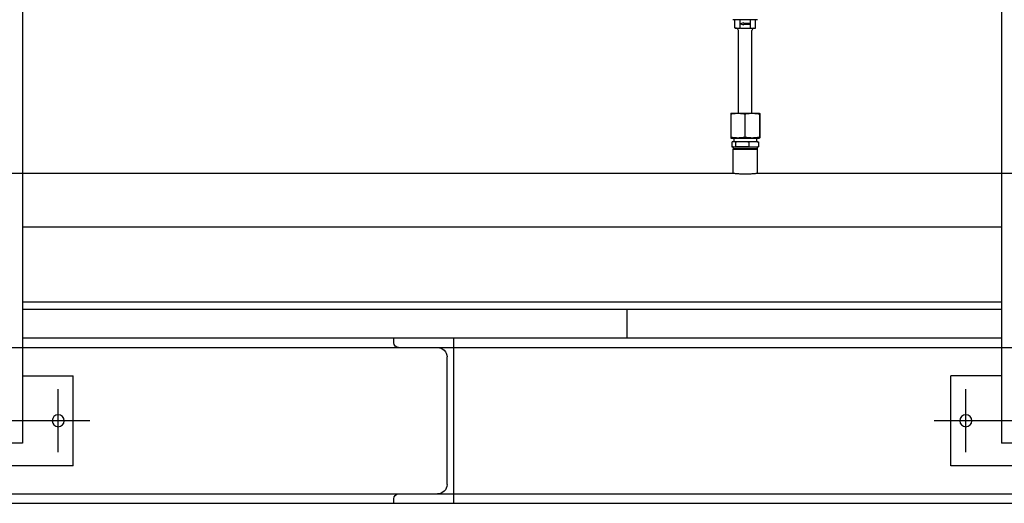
# Model space of a CAD drawing. Extents: x -89225 to 110569, y 13360 to 87647.
# Tile 447 of 478: x 102084 to 103395, y 67076 to 67721. Entities that reach past the tile are written whole.
import ezdxf

# ---------------------------------------------------------------- set-up
doc = ezdxf.new("R2010")
doc.units = 0
doc.layers.add('Iv-Lines 035', color=4, linetype='Continuous')

# ---------------------------------------------------------------- blocks, each defined once
blk = doc.blocks.new('Bordes been 1 ZAZ')
for p, q in [((1235664.5, -981737.1), (1235664.5, -983015.1)), ((1236967.8, -981737.1), (1236967.8, -983015.1)), ((1235664.5, -982727.1), (1236967.8, -982727.1)), ((1235664.5, -982827.1), (1236967.8, -982827.1)), ((1235664.5, -982837.1, 1600), (1236967.8, -982837.1, 1600)), ((1236162.7, -982875.1, 1600), (1236162.7, -982837.1, 1600)), ((1235664.5, -982875.1, 1600), (1236967.8, -982875.1, 1600)), ((1236393.7, -983095.1, 3200), (1236393.7, -982875.1, 3200)), ((1236473.7, -982881.1, 3200), (1236473.7, -982875.1, 3200)), ((1238455.2, -982887.6, 1600), (1230222.2, -982887.6, 1600)), ((1236467.2, -982887.6, 3200), (1236415.2, -982887.6, 3200)), ((1236402.7, -983070.1, 3200), (1236402.7, -982900.1, 3200)), ((1235664.5, -982925.1), (1235732, -982925.1)), ((1235732, -983045.1), (1235732, -982925.1)), ((1236900.3, -983045.1), (1236900.3, -982925.1)), ((1236967.8, -982925.1), (1236900.3, -982925.1)), ((1235712, -983027.1), (1235712, -982943.2)), ((1236920.3, -983027.1), (1236920.3, -982943.2)), ((1235560, -982985.1), (1235754, -982985.1)), ((1236878.3, -982985.1), (1237072.3, -982985.1)), ((1235649.5, -983015.1), (1235664.5, -983015.1)), ((1236967.8, -983015.1), (1236982.8, -983015.1)), ((1235582, -983045.1), (1235732, -983045.1)), ((1236900.3, -983045.1), (1237050.3, -983045.1)), ((1238455.2, -983082.6, 1600), (1230222.2, -983082.6, 1600)), ((1236467.2, -983082.6, 3200), (1236415.2, -983082.6, 3200)), ((1237583, -983095.1, 1600), (1231272.2, -983095.1, 1600)), ((1236473.7, -983095.1, 3200), (1236473.7, -983089.1, 3200))]:
    blk.add_line(p, q)
for centre in [(1235712, -982985.1), (1236920.3, -982985.1)]:
    blk.add_circle(centre, 8)
for centre, radius, start, end in [((1236415.2, -982900.1, 3200), 12.5, 90, 180), ((1236467.2, -982881.1, 3200), 6.5, 270, 0), ((1236415.2, -983070.1, 3200), 12.5, 180, 270), ((1236467.2, -983089.1, 3200), 6.5, 0, 90)]:
    blk.add_arc(centre, radius, start, end)
blk = doc.blocks.new('Beuchtingstank doorsnede')
for p, q in [((1215847.4, -937682.8), (1215814.7, -937682.8)), ((1215817.2, -937693.8), (1215817.2, -937682.8)), ((1215824.1, -937693.8), (1215824.1, -937682.8)), ((1215829.3, -937686.9), (1215824.3, -937688.3)), ((1215824.3, -937688.3), (1215829.3, -937689.6)), ((1215829.3, -937687.8), (1215829.3, -937686.9)), ((1215837.8, -937687.8), (1215829.3, -937687.8)), ((1215829.3, -937689.6), (1215829.3, -937688.8)), ((1215829.3, -937688.8), (1215837.8, -937688.8)), ((1215837.8, -937688.8), (1215837.8, -937687.8)), ((1215838, -937693.8), (1215838, -937682.8)), ((1215844.9, -937693.8), (1215844.9, -937682.8)), ((1215819.6, -937694.2), (1215817.2, -937693.8)), ((1215822, -937807.4), (1215822, -937697.2)), ((1215840, -937807.4), (1215840, -937697.2)), ((1215842.5, -937694.2), (1215844.9, -937693.8)), ((1215811.8, -937808.2), (1215811.8, -937839.6)), ((1215812, -937807.4), (1215821.2, -937807.4)), ((1215812, -937807.4), (1215812, -937807.4)), ((1215821.2, -937807.4), (1215840.2, -937807.4)), ((1215830.6, -937808.2), (1215830.6, -937839.6)), ((1215840.2, -937807.4), (1215850, -937807.4)), ((1215849.8, -937808.2), (1215849.8, -937839.6)), ((1215850, -937807.4), (1215850, -937807.4)), ((1215850, -937807.4), (1215850.1, -937807.4)), ((1215850.3, -937808.2), (1215850.3, -937839.6)), ((1215812, -937840.4), (1215821.2, -937840.4)), ((1215812, -937840.4), (1215812, -937840.4)), ((1215813.2, -937845.8), (1215813.2, -937851.9)), ((1215815, -937845.4), (1215814.5, -937845.5)), ((1215815.6, -937845.4), (1215815, -937845.4)), ((1215826.9, -937845.4), (1215815.6, -937845.4)), ((1215816, -937840.4), (1215816, -937845.4)), ((1215818, -937845.8), (1215818, -937851.9)), ((1215821.2, -937840.4), (1215840.2, -937840.4)), ((1215842.4, -937845.4), (1215826.9, -937845.4)), ((1215835.8, -937845.8), (1215835.8, -937851.9)), ((1215840.2, -937840.4), (1215850, -937840.4)), ((1215847, -937845.4), (1215842.4, -937845.4)), ((1215846, -937840.4), (1215846, -937845.4)), ((1215847, -937845.4), (1215847.6, -937845.5)), ((1215848.9, -937845.8), (1215848.9, -937851.9)), ((1215850, -937840.4), (1215850, -937840.4)), ((1215850, -937840.4), (1215850.1, -937840.4)), ((1215815, -937852.3), (1215814.5, -937852.2)), ((1215814.8, -937855.4), (1215847.3, -937855.4)), ((1215814.8, -937887.2), (1215814.8, -937855.4)), ((1215815, -937852.3), (1215815.6, -937852.3)), ((1215815, -937852.3), (1215815, -937855)), ((1215847, -937855), (1215815, -937855)), ((1215816.6, -937855.4), (1215815, -937855)), ((1215815.6, -937852.3), (1215826.9, -937852.3)), ((1215826.9, -937852.3), (1215842.4, -937852.3)), ((1215842.4, -937852.3), (1215847, -937852.3)), ((1215845.4, -937855.4), (1215847, -937855)), ((1215847, -937852.3), (1215847.6, -937852.2)), ((1215847, -937852.3), (1215847, -937855)), ((1215847.3, -937887.2), (1215847.3, -937855.4)), ((1214357, -937887.2), (1215814.7, -937887.2)), ((1215847.4, -937887.2), (1220048, -937887.2))]:
    blk.add_line(p, q)
for centre, start, end in [((1215819, -937697.2), 0, 80), ((1215843, -937697.2), 100, 180)]:
    blk.add_arc(centre, 3, start, end)
for points, weights in [([(1215817.2, -937693.8), (1215820.7, -937694.4), (1215824.1, -937693.8)], [3.63760455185, 4.20034393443, 3.63760455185]), ([(1215824.1, -937693.8), (1215831, -937694.4), (1215838, -937693.8)], [3.63760455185, 4.20034393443, 3.63760455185]), ([(1215838, -937693.8), (1215841.4, -937694.4), (1215844.9, -937693.8)], [3.63760455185, 4.20034393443, 3.63760455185]), ([(1215812, -937807.4), (1215811.9, -937807.4), (1215811.8, -937808.2)], [1.00319395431, 1.04187230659, 1.01001874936]), ([(1215811.8, -937808.2), (1215816.8, -937807.4), (1215821.2, -937807.4)], [1.01001874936, 1.04314139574, 1]), ([(1215821.2, -937807.4), (1215825.6, -937807.4), (1215830.6, -937808.2)], [1, 1.04314139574, 1.01001874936]), ([(1215830.6, -937808.2), (1215835.7, -937807.4), (1215840.2, -937807.4)], [1.01001874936, 1.04314139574, 1]), ([(1215840.2, -937807.4), (1215844.7, -937807.4), (1215849.8, -937808.2)], [1, 1.04314139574, 1.01001874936]), ([(1215849.8, -937808.2), (1215849.9, -937807.4), (1215850, -937807.4)], [1.01001874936, 1.04314139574, 1]), ([(1215850, -937807.4), (1215850.2, -937807.4), (1215850.3, -937808.2)], [1, 1.04314139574, 1.01001874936]), ([(1215811.8, -937839.6), (1215811.9, -937840.4), (1215812, -937840.4)], [1.01001874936, 1.04187230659, 1.00319395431]), ([(1215821.2, -937840.4), (1215816.8, -937840.4), (1215811.8, -937839.6)], [1, 1.04314139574, 1.01001874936]), ([(1215815.6, -937845.4), (1215814.5, -937845.4), (1215813.2, -937845.8)], [2.40009769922, 2.40009769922, 2.22777843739]), ([(1215818, -937845.8), (1215816.7, -937845.4), (1215815.6, -937845.4)], [2.22777843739, 2.40009769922, 2.40009769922]), ([(1215826.9, -937845.4), (1215822.8, -937845.4), (1215818, -937845.8)], [2.40009801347, 2.40009801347, 2.22777872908]), ([(1215830.6, -937839.6), (1215825.6, -937840.4), (1215821.2, -937840.4)], [1.01001874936, 1.04314139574, 1]), ([(1215835.8, -937845.8), (1215831.1, -937845.4), (1215826.9, -937845.4)], [2.22777872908, 2.40009801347, 2.40009801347]), ([(1215840.2, -937840.4), (1215835.7, -937840.4), (1215830.6, -937839.6)], [1, 1.04314139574, 1.01001874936]), ([(1215842.4, -937845.4), (1215839.3, -937845.4), (1215835.8, -937845.8)], [2.40009769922, 2.40009769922, 2.22777843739]), ([(1215849.8, -937839.6), (1215844.7, -937840.4), (1215840.2, -937840.4)], [1.01001874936, 1.04314139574, 1]), ([(1215848.9, -937845.8), (1215845.4, -937845.4), (1215842.4, -937845.4)], [2.22777843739, 2.40009769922, 2.40009769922]), ([(1215847.6, -937845.5), (1215848.2, -937845.6), (1215848.9, -937845.8)], [2.35840877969, 2.315340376, 2.22777843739]), ([(1215850, -937840.4), (1215849.9, -937840.4), (1215849.8, -937839.6)], [1, 1.04314139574, 1.01001874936]), ([(1215850.3, -937839.6), (1215850.2, -937840.4), (1215850, -937840.4)], [1.01001874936, 1.04314139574, 1]), ([(1215813.2, -937851.9), (1215814.5, -937852.3), (1215815.6, -937852.3)], [2.22777843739, 2.40009769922, 2.40009769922]), ([(1215815.6, -937852.3), (1215816.7, -937852.3), (1215818, -937851.9)], [2.40009769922, 2.40009769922, 2.22777843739]), ([(1215826.9, -937852.3), (1215822.8, -937852.3), (1215818, -937851.9)], [2.40009769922, 2.40009769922, 2.22777843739]), ([(1215835.8, -937851.9), (1215831.1, -937852.3), (1215826.9, -937852.3)], [2.22777843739, 2.40009769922, 2.40009769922]), ([(1215835.8, -937851.9), (1215839.3, -937852.3), (1215842.4, -937852.3)], [2.22777843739, 2.40009769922, 2.40009769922]), ([(1215842.4, -937852.3), (1215845.4, -937852.3), (1215848.9, -937851.9)], [2.40009769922, 2.40009769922, 2.22777843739]), ([(1215848.9, -937851.9), (1215848.2, -937852.1), (1215847.6, -937852.2)], [2.22777843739, 2.315340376, 2.35840877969])]:
    blk.add_rational_spline(points, weights, degree=2)
blk.add_open_spline([(1215814.7, -937887.2), (1215814.7, -937887.2), (1215814.8, -937887.2), (1215815.2, -937887.3), (1215815.5, -937887.3), (1215816.4, -937887.4), (1215816.9, -937887.5), (1215818.1, -937887.6), (1215818.8, -937887.7), (1215820.2, -937887.8), (1215821, -937887.8), (1215822.8, -937888), (1215823.8, -937888), (1215825.8, -937888.1), (1215826.8, -937888.1), (1215829, -937888.2), (1215830, -937888.2), (1215832.1, -937888.2), (1215833.1, -937888.2), (1215835.3, -937888.1), (1215836.3, -937888.1), (1215838.3, -937888), (1215839.3, -937888), (1215841.1, -937887.8), (1215841.9, -937887.8), (1215843.3, -937887.7), (1215844, -937887.6), (1215845.2, -937887.5), (1215845.7, -937887.4), (1215846.6, -937887.3), (1215846.9, -937887.3), (1215847.3, -937887.2), (1215847.4, -937887.2), (1215847.4, -937887.2)], degree=3, knots=[-7.39822, -7.39822, -7.39822, -7.39822, -7.089962, -7.089962, -6.781704, -6.781704, -6.473446, -6.473446, -6.165188, -6.165188, -5.856928, -5.856928, -5.548667, -5.548667, -5.240407, -5.240407, -4.932147, -4.932147, -4.623887, -4.623887, -4.315626, -4.315626, -4.007366, -4.007366, -3.699106, -3.699106, -3.390848, -3.390848, -3.08259, -3.08259, -2.774331, -2.774331, -2.466073, -2.466073, -2.466073, -2.466073])

msp = doc.modelspace()

# ---------------------------------------------------------------- block references
at = {"layer": 'Iv-Lines 035', "xscale": -1}
msp.add_blockref('Bordes been 1 ZAZ', (1339055.8, 1050171.4), dxfattribs=at)
at = {"layer": 'Iv-Lines 035'}
msp.add_blockref('Beuchtingstank doorsnede', (-1112780.9, 1005403.4), dxfattribs=at)

doc.saveas('drawing.dxf')
